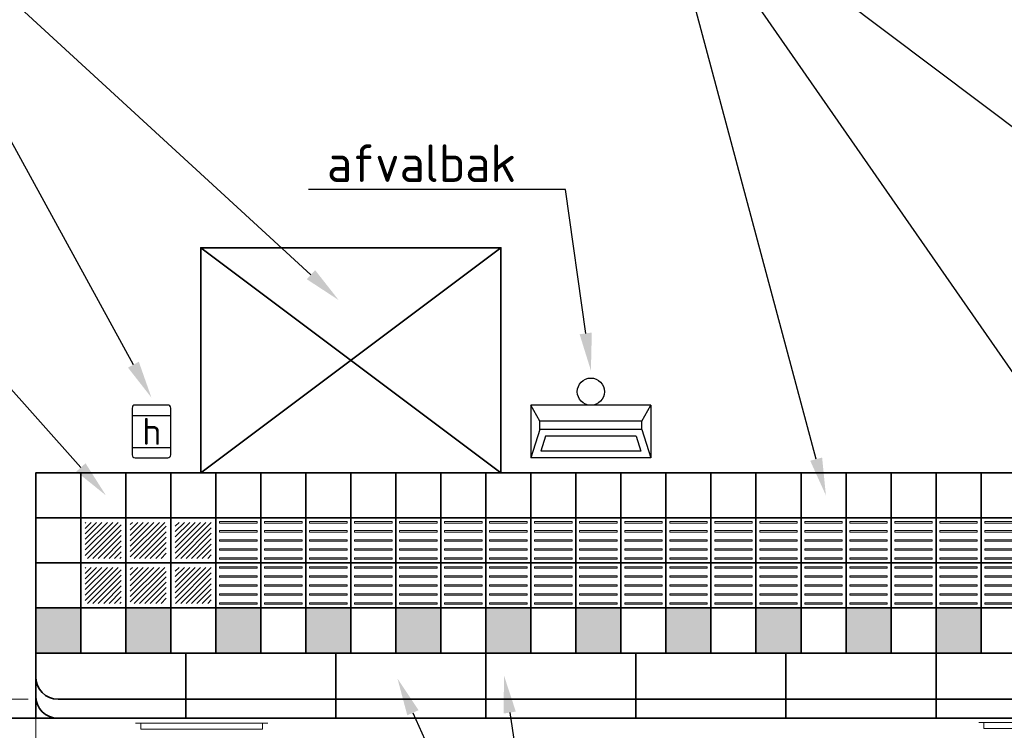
# Model space of a CAD drawing. Header units: metres. Extents: x -699 to 2316, y -1199 to 781.
# Tile 527 of 593: x 1160.99 to 1167.55, y -279.84 to -275.11. Entities that reach past the tile are written whole.
import ezdxf
from ezdxf import colors
from ezdxf.entities.mleader import LeaderData, LeaderLine
from ezdxf.enums import TextEntityAlignment as Align
from ezdxf.math import Vec2, Vec3

# ---------------------------------------------------------------- set-up
doc = ezdxf.new("R2010")
doc.units = ezdxf.units.M
doc.header["$PDMODE"] = 1
for name, color, linetype, lineweight in [('N-WE-IE-MEUBILAIR_WEGMEUBILAIR_ABRI-G', 7, 'Continuous', 35), ('N-WE-IE-MEUBILAIR_WEGMEUBILAIR_AFVALBAK-S-100', 7, 'Continuous', 25), ('N-WE-VH-KANTOPSLUITING-G', 251, 'Continuous', 35), ('N-WE-VH-KANTOPSLUITING_ELEMENT_PERRONBAND-G', 252, 'Continuous', 35), ('N-WE-VH-KANTVERHARDING-G', 210, 'Continuous', 35), ('N-WE-VH-VERHARDING_TEGEL-G', 252, 'Continuous', 35), ('N-WE-VW-HALTEPAAL-S-100', 7, 'Continuous', 25), ('X-XX-AL-AANKLEDING-G', 7, 'Continuous', 35), ('X-XX-AL-M', 7, 'Continuous', 18), ('X-XX-AL-T25', 7, 'Continuous', 25)]:
    doc.layers.add(name, color=color, linetype=linetype, lineweight=lineweight)
doc.styles.add('NLCS-ISO', font='NLCS-ISO.ttf')
doc.styles.add('NLCS-ISO-M100-T25', font='NLCS-ISO.ttf', dxfattribs={"height": 0.25})
doc.dimstyles.new('NLCS-M100-T25-PIJL_A_L2_H1', dxfattribs={"dimscale": 0.1, "dimtxt": 2.5, "dimasz": 2.5, "dimexe": 2, "dimexo": 2, "dimgap": 0.7, "dimtad": 1, "dimzin": 0, "dimdsep": 46, "dimtxsty": 'NLCS-ISO-M100-T25', "dimcen": 0, "dimdle": 2, "dimclrd": 256, "dimclre": 256, "dimclrt": 256, "dimadec": 1, "dimazin": 0, "dimtfac": 1, "dimtdec": 3, "dimtofl": 0, "dimtmove": 0, "dimatfit": 3, "dimfxl": 2, "dimtfillclr": 256, "dimtolj": 1, "dimtzin": 0, "dimlwd": -1, "dimlwe": -1, "dimarcsym": 0})

# ---------------------------------------------------------------- blocks, each defined once
blk = doc.blocks.new('bus12metertypetekening')
at = {"color": 253, "lineweight": 5}
for p, q in [((1.3162, 1.2814), (0.4362, 1.2814)), ((0.4702, 1.2414), (0.4702, 1.2814)), ((1.2822, 1.2414), (1.2822, 1.2814)), ((7.385, 1.2844), (6.055, 1.2844)), ((6.089, 1.2444), (6.089, 1.2844)), ((1.2822, 1.2414), (0.4702, 1.2414)), ((6.71, 1.2444), (6.089, 1.2444))]:
    blk.add_line(p, q, dxfattribs=at)
blk = doc.blocks.new('*D2279')
at = {"layer": 'Defpoints', "color": 0, "transparency": 16777216}
for p in [(1161.0991, -279.3265), (1173.0991, -279.7615), (1173.0991, -280.889)]:
    blk.add_point(p, dxfattribs=at)
at = {"layer": 'X-XX-AL-M', "transparency": 16777216}
for p, q in [((1161.0991, -279.5265), (1161.0991, -281.089)), ((1173.0991, -279.9615), (1173.0991, -281.089)), ((1161.3491, -280.889), (1172.8491, -280.889))]:
    blk.add_line(p, q, dxfattribs=at)
for points in [[(1161.3491, -280.8473), (1161.3491, -280.9307), (1161.0991, -280.889)], [(1172.8491, -280.8473), (1172.8491, -280.9307), (1173.0991, -280.889)]]:
    blk.add_solid(points, dxfattribs=at)
at = {"layer": 'X-XX-AL-M', "transparency": 16777216, "insert": (1167.1567, -280.694), "char_height": 0.25, "attachment_point": 5, "style": 'NLCS-ISO-M100-T25'}
blk.add_mtext('\\A1;12.00', dxfattribs=at)
blk = doc.blocks.new('*D2280')
at = {"layer": 'Defpoints', "color": 0, "transparency": 16777216}
for p in [(1159.0991, -279.7615), (1161.0991, -279.7615), (1159.0991, -280.889)]:
    blk.add_point(p, dxfattribs=at)
at = {"layer": 'X-XX-AL-M', "transparency": 16777216}
for p, q in [((1159.0991, -279.9615), (1159.0991, -281.089)), ((1161.0991, -279.9615), (1161.0991, -281.089)), ((1160.8491, -280.889), (1159.3491, -280.889))]:
    blk.add_line(p, q, dxfattribs=at)
for points in [[(1159.3491, -280.8473), (1159.3491, -280.9307), (1159.0991, -280.889)], [(1160.8491, -280.8473), (1160.8491, -280.9307), (1161.0991, -280.889)]]:
    blk.add_solid(points, dxfattribs=at)
at = {"layer": 'X-XX-AL-M', "transparency": 16777216, "insert": (1160.0991, -280.694), "char_height": 0.25, "attachment_point": 5, "style": 'NLCS-ISO-M100-T25'}
blk.add_mtext('\\A1;2.00', dxfattribs=at)
blk = doc.blocks.new('zwartwittegels')
at = {"layer": 'N-WE-VH-VERHARDING_TEGEL-G'}
blk.add_hatch(color=256, dxfattribs=at).paths.add_polyline_path([(-0.3, 0), (0, 0), (0, 0.3), (-0.3, 0.3)])
for points in [[(-0.3, 0), (0, 0), (0, 0.3), (-0.3, 0.3)], [(0, 0), (0.3, 0), (0.3, 0.3), (0, 0.3)]]:
    blk.add_lwpolyline(points, close=True)
blk = doc.blocks.new('tegelsgrijs')
for points in [[(-0.3, 0), (0, 0), (0, 0.3), (-0.3, 0.3)], [(0, 0), (0.3, 0), (0.3, 0.3), (0, 0.3)]]:
    blk.add_lwpolyline(points, close=True)
blk = doc.blocks.new('instapmarkering')
at = {"layer": 'N-WE-VH-VERHARDING_TEGEL-G', "lineweight": 9}
h = blk.add_hatch(dxfattribs=at)
h.set_pattern_fill('ANSI31', color=256, scale=0.008, style=0)
h.set_pattern_definition([(45, (-1022.894947, 281.797257), (-0.01796051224, 0.01796051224), [])])
h.paths.add_polyline_path([(-0.42, 0.27), (-0.18, 0.27), (-0.18, 0.03), (-0.42, 0.03)])
h = blk.add_hatch(dxfattribs=at)
h.set_pattern_fill('ANSI31', color=256, scale=0.008, style=0)
h.set_pattern_definition([(45, (-1023.194947, 281.797257), (-0.01796051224, 0.01796051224), [])])
h.paths.add_polyline_path([(-0.12, 0.27), (0.12, 0.27), (0.12, 0.03), (-0.12, 0.03)])
h = blk.add_hatch(dxfattribs=at)
h.set_pattern_fill('ANSI31', color=256, scale=0.008, style=0)
h.set_pattern_definition([(45, (-1023.494947, 281.797257), (-0.01796051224, 0.01796051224), [])])
h.paths.add_polyline_path([(0.18, 0.27), (0.42, 0.27), (0.42, 0.03), (0.18, 0.03)])
h = blk.add_hatch(dxfattribs=at)
h.set_pattern_fill('ANSI31', color=256, scale=0.008, style=0)
h.set_pattern_definition([(45, (-1022.894947, 281.497257), (-0.01796051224, 0.01796051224), [])])
h.paths.add_polyline_path([(-0.42, -0.03), (-0.18, -0.03), (-0.18, -0.27), (-0.42, -0.27)])
h = blk.add_hatch(dxfattribs=at)
h.set_pattern_fill('ANSI31', color=256, scale=0.008, style=0)
h.set_pattern_definition([(45, (-1023.194947, 281.497257), (-0.01796051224, 0.01796051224), [])])
h.paths.add_polyline_path([(-0.12, -0.03), (0.12, -0.03), (0.12, -0.27), (-0.12, -0.27)])
h = blk.add_hatch(dxfattribs=at)
h.set_pattern_fill('ANSI31', color=256, scale=0.008, style=0)
h.set_pattern_definition([(45, (-1023.494947, 281.497257), (-0.01796051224, 0.01796051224), [])])
h.paths.add_polyline_path([(0.18, -0.03), (0.42, -0.03), (0.42, -0.27), (0.18, -0.27)])
at = {"layer": 'N-WE-VH-VERHARDING_TEGEL-G'}
for points in [[(-0.15, 0), (-0.45, 0), (-0.45, 0.3), (-0.15, 0.3)], [(0.15, 0), (-0.15, 0), (-0.15, 0.3), (0.15, 0.3)], [(0.45, 0), (0.15, 0), (0.15, 0.3), (0.45, 0.3)], [(-0.15, -0.3), (-0.45, -0.3), (-0.45, 0), (-0.15, 0)], [(0.15, -0.3), (-0.15, -0.3), (-0.15, 0), (0.15, 0)], [(0.45, -0.3), (0.15, -0.3), (0.15, 0), (0.45, 0)]]:
    blk.add_lwpolyline(points, close=True, dxfattribs=at)
blk = doc.blocks.new('geleiderlijn')
for points in [[(0, 0), (0.3, 0), (0.3, 0.3), (0, 0.3)], [(0, -0.3), (0.3, -0.3), (0.3, 0), (0, 0)]]:
    blk.add_lwpolyline(points, close=True)
at = {"lineweight": 9}
for points in [[(0.025, 0.265), (0.275, 0.265), (0.275, 0.275), (0.025, 0.275)], [(0.025, 0.205), (0.275, 0.205), (0.275, 0.215), (0.025, 0.215)], [(0.025, 0.145), (0.275, 0.145), (0.275, 0.155), (0.025, 0.155)], [(0.025, 0.085), (0.275, 0.085), (0.275, 0.095), (0.025, 0.095)], [(0.025, 0.025), (0.275, 0.025), (0.275, 0.035), (0.025, 0.035)], [(0.025, -0.035), (0.275, -0.035), (0.275, -0.025), (0.025, -0.025)], [(0.025, -0.095), (0.275, -0.095), (0.275, -0.085), (0.025, -0.085)], [(0.025, -0.155), (0.275, -0.155), (0.275, -0.145), (0.025, -0.145)], [(0.025, -0.215), (0.275, -0.215), (0.275, -0.205), (0.025, -0.205)], [(0.025, -0.275), (0.275, -0.275), (0.275, -0.265), (0.025, -0.265)]]:
    blk.add_lwpolyline(points, close=True, dxfattribs=at)
blk = doc.blocks.new('LPP_03')
at = {"layer": 'N-WE-VH-KANTOPSLUITING_ELEMENT_PERRONBAND-G', "color": 7}
blk.add_lwpolyline([(0, 1.2), (3, 1.2), (3, 0), (0, 0)], close=True, dxfattribs=at)
at = {"layer": 'N-WE-VH-KANTOPSLUITING_ELEMENT_PERRONBAND-G'}
for name, p in [('tegelsgrijs', (0.3, 0.9)), ('tegelsgrijs', (0.9, 0.9)), ('tegelsgrijs', (1.5, 0.9)), ('tegelsgrijs', (2.1, 0.9)), ('tegelsgrijs', (2.7, 0.9)), ('instapmarkering', (0.75, 0.6)), ('zwartwittegels', (0.3, 0)), ('zwartwittegels', (0.9, 0)), ('zwartwittegels', (1.5, 0)), ('zwartwittegels', (2.1, 0)), ('zwartwittegels', (2.7, 0))]:
    blk.add_blockref(name, p, dxfattribs=at)
at = {"layer": 'N-WE-VH-KANTOPSLUITING_ELEMENT_PERRONBAND-G', "rotation": 90}
blk.add_blockref('tegelsgrijs', (0.3, 0.6), dxfattribs=at)
at = {"layer": 'N-WE-VH-KANTOPSLUITING_ELEMENT_PERRONBAND-G', "xscale": -1}
for p in [(1.5, 0.6), (1.8, 0.6), (2.1, 0.6), (2.4, 0.6), (2.7, 0.6), (3, 0.6)]:
    blk.add_blockref('geleiderlijn', p, dxfattribs=at)
blk = doc.blocks.new('LPP_02')
at = {"layer": 'N-WE-VH-VERHARDING_TEGEL-G', "color": 7}
blk.add_lwpolyline([(0, 1.2), (3, 1.2), (3, 0), (0, 0)], close=True, dxfattribs=at)
at = {"layer": 'N-WE-VH-VERHARDING_TEGEL-G'}
for name, p in [('tegelsgrijs', (0.3, 0.9)), ('tegelsgrijs', (0.9, 0.9)), ('tegelsgrijs', (1.5, 0.9)), ('tegelsgrijs', (2.1, 0.9)), ('tegelsgrijs', (2.7, 0.9)), ('zwartwittegels', (0.3, 0)), ('zwartwittegels', (0.9, 0)), ('zwartwittegels', (1.5, 0)), ('zwartwittegels', (2.1, 0)), ('zwartwittegels', (2.7, 0))]:
    blk.add_blockref(name, p, dxfattribs=at)
at = {"layer": 'N-WE-VH-VERHARDING_TEGEL-G', "xscale": -1}
for p in [(0.3, 0.6), (0.6, 0.6), (0.9, 0.6), (1.2, 0.6), (1.5, 0.6), (1.8, 0.6), (2.1, 0.6), (2.4, 0.6), (2.7, 0.6), (3, 0.6)]:
    blk.add_blockref('geleiderlijn', p, dxfattribs=at)
blk = doc.blocks.new('perron-04')
at = {"layer": 'N-WE-VH-KANTOPSLUITING-G'}
for p, q in [((-15, 0.435), (0, 0.435)), ((-15, 0.435), (-15, 0)), ((-14, 0.435), (-14, 0)), ((-13, 0.435), (-13, 0)), ((-12, 0.435), (-12, 0)), ((-11, 0.435), (-11, 0)), ((-10, 0.435), (-10, 0)), ((-9, 0.435), (-9, 0)), ((-14.85, 0.127), (-11, 0.127)), ((0, 0.127), (-11, 0.127)), ((-15, 0), (-11, 0)), ((0, 0), (-11, 0))]:
    blk.add_line(p, q, dxfattribs=at)
for centre in [(-14.85, 0.277), (-14.85, 0.15)]:
    blk.add_arc(centre, 0.15, 180, 270, dxfattribs=at)
at = {"layer": 'N-WE-VH-VERHARDING_TEGEL-G'}
for name, p in [('LPP_03', (-15, 0.435)), ('LPP_02', (-12, 0.435)), ('LPP_02', (-9, 0.435))]:
    blk.add_blockref(name, p, dxfattribs=at)
blk = doc.blocks.new('*D2294')
at = {"layer": 'Defpoints', "color": 0, "transparency": 16777216}
for p in [(1160.1526, -278.1265), (1161.0991, -278.1265), (1161.0991, -279.7615)]:
    blk.add_point(p, dxfattribs=at)
at = {"layer": 'X-XX-AL-M', "transparency": 16777216}
for p, q in [((1160.8991, -278.1265), (1159.9526, -278.1265)), ((1160.1526, -279.5115), (1160.1526, -278.3765)), ((1160.8991, -279.7615), (1159.9526, -279.7615))]:
    blk.add_line(p, q, dxfattribs=at)
for points in [[(1160.1109, -278.3765), (1160.1942, -278.3765), (1160.1526, -278.1265)], [(1160.1109, -279.5115), (1160.1942, -279.5115), (1160.1526, -279.7615)]]:
    blk.add_solid(points, dxfattribs=at)
at = {"layer": 'X-XX-AL-M', "transparency": 16777216, "insert": (1159.9576, -278.944), "char_height": 0.25, "attachment_point": 5, "rotation": 90, "style": 'NLCS-ISO-M100-T25'}
blk.add_mtext('\\A1;1.64', dxfattribs=at)
blk = doc.blocks.new('*D2295')
at = {"layer": 'Defpoints', "color": 0, "transparency": 16777216}
for p in [(1160.706, -278.1265), (1161.0991, -278.1265), (1161.2491, -279.6345)]:
    blk.add_point(p, dxfattribs=at)
at = {"layer": 'X-XX-AL-M', "transparency": 16777216}
for p, q in [((1160.8991, -278.1265), (1160.506, -278.1265)), ((1160.706, -279.3845), (1160.706, -278.3765)), ((1161.0491, -279.6345), (1160.506, -279.6345))]:
    blk.add_line(p, q, dxfattribs=at)
for points in [[(1160.6644, -278.3765), (1160.7477, -278.3765), (1160.706, -278.1265)], [(1160.6644, -279.3845), (1160.7477, -279.3845), (1160.706, -279.6345)]]:
    blk.add_solid(points, dxfattribs=at)
at = {"layer": 'X-XX-AL-M', "transparency": 16777216, "insert": (1160.511, -278.8805), "char_height": 0.25, "attachment_point": 5, "rotation": 90, "style": 'NLCS-ISO-M100-T25'}
blk.add_mtext('\\A1;1.51', dxfattribs=at)
blk = doc.blocks.new('SVW-HALTEPAAL-SO')
for p, q in [((-1.286, 1.063), (1.286, 1.063)), ((-1.286, -1.063), (1.286, -1.063))]:
    blk.add_line(p, q)
blk.add_lwpolyline([(-1.09, -1.757), (1.09, -1.757, 0.414214), (1.286, -1.561), (1.286, 1.561, 0.414214), (1.09, 1.757), (-1.09, 1.757, 0.414214), (-1.286, 1.561), (-1.286, -1.561, 0.414214)], format="xyb", close=True)
at = {"lineweight": 18, "style": 'NLCS-ISO'}
blk.add_text('h', height=1.8, dxfattribs=at).set_placement((0.019, 0.006), align=Align.MIDDLE_CENTER)
blk = doc.blocks.new('SIE-WEG_AFVALBAK_TYPE_02')
at = {"linetype": 'Continuous'}
for p, q in [((0.4, -0.0908), (-0.4, -0.0908)), ((-0.34, -0.1953), (-0.4, -0.0908)), ((0.34, -0.1953), (0.4, -0.0908)), ((0.34, -0.1953), (-0.34, -0.1953)), ((-0.34, -0.2524), (-0.34, -0.1953)), ((0.34, -0.2524), (0.34, -0.1953)), ((-0.34, -0.2524), (-0.4, -0.4408)), ((0.34, -0.2524), (-0.34, -0.2524)), ((0.34, -0.2524), (0.4, -0.4408)), ((-0.3017, -0.2969), (-0.3335, -0.3966)), ((0.3017, -0.2969), (-0.3017, -0.2969)), ((0.3017, -0.2969), (0.3335, -0.3966)), ((0.4, -0.4408), (-0.4, -0.4408)), ((0.3335, -0.3966), (-0.3335, -0.3966))]:
    blk.add_line(p, q, dxfattribs=at)
for p, q in [((-0.4, -0.0908), (-0.4, -0.4408)), ((0.4, -0.0908), (0.4, -0.4408))]:
    blk.add_line(p, q)
blk.add_circle((0, 0), 0.0908, dxfattribs=at)

msp = doc.modelspace()

# ---------------------------------------------------------------- linework, layer by layer
at = {"layer": 'N-WE-VH-KANTVERHARDING-G'}
msp.add_line((1159.0991, -279.7615), (1183.0991, -279.7615), dxfattribs=at)

# ---------------------------------------------------------------- block references
at = {"layer": 'N-WE-IE-MEUBILAIR_WEGMEUBILAIR_AFVALBAK-S-100'}
msp.add_blockref('SIE-WEG_AFVALBAK_TYPE_02', (1164.7991, -277.5857), dxfattribs=at)
at = {"layer": 'N-WE-VW-HALTEPAAL-S-100', "xscale": 0.1, "yscale": 0.1, "zscale": 0.1}
msp.add_blockref('SVW-HALTEPAAL-SO', (1161.8705, -277.8508), dxfattribs=at)
at = {"layer": 'X-XX-AL-AANKLEDING-G'}
msp.add_blockref('bus12metertypetekening', (1161.3289, -281.0745), dxfattribs=at)

# ---------------------------------------------------------------- dimensions: what is measured, and where the dimension line sits
at = {"layer": 'X-XX-AL-M'}
dim = msp.add_linear_dim(base=(1173.0991, -280.889), p1=(1161.0991, -279.3265), p2=(1173.0991, -279.7615), dimstyle='NLCS-M100-T25-PIJL_A_L2_H1', dxfattribs=at)
dim.commit()
dim.dimension.update_dxf_attribs({"geometry": '*D2279', "text_midpoint": (1167.1567, -280.889), "dimtype": 160})
dim = msp.add_linear_dim(base=(1159.0991, -280.889), p1=(1161.0991, -279.7615), p2=(1159.0991, -279.7615), dimstyle='NLCS-M100-T25-PIJL_A_L2_H1', dxfattribs=at)
dim.commit()
dim.dimension.update_dxf_attribs({"geometry": '*D2280', "text_midpoint": (1160.0991, -280.694)})

# ---------------------------------------------------------------- leaders
at = {"layer": 'X-XX-AL-T25'}
ml = msp.add_multileader_mtext('Standard', dxfattribs=at)
ml.set_content('abri, incl. betonplaat', color=256, style='NLCS-ISO-M100-T25')
ml.set_leader_properties(color=256, linetype='ByLayer', lineweight=-1)
ml.build(insert=Vec2(0, 0))
ml.multileader.update_dxf_attribs({"text_left_attachment_type": 5, "text_right_attachment_type": 5, "dogleg_length": 0.25, "arrow_head_size": 0.25})
ctx = ml.context
ctx.base_point, ctx.char_height, ctx.arrow_head_size, ctx.landing_gap_size, ctx.plane_origin = Vec3(1157.4001, -274.981), 0.25, 0.25, 0.09, Vec3(218.3263, -37.7881)
ctx.left_attachment, ctx.right_attachment = 5, 5
notes = []
notes.append((ctx, [(1, (1, 1, 0), (1160.9426, -274.981), (-1, 0), 0.25, [(0, [(1163.1179, -276.9753)], 0, [])])]))
ctx.mtext.insert, ctx.mtext.flow_direction = Vec3(1157.4901, -274.656), 5
ml = msp.add_multileader_mtext('Standard', dxfattribs=at)
ml.set_content('haltepaal', color=256, style='NLCS-ISO-M100-T25')
ml.set_leader_properties(color=256, linetype='ByLayer', lineweight=-1)
ml.build(insert=Vec2(0, 0))
ml.multileader.update_dxf_attribs({"text_left_attachment_type": 5, "text_right_attachment_type": 5, "dogleg_length": 0.25, "arrow_head_size": 0.25})
ctx = ml.context
ctx.base_point, ctx.char_height, ctx.arrow_head_size, ctx.landing_gap_size, ctx.plane_origin = Vec3(1158.9655, -275.5718), 0.25, 0.25, 0.09, Vec3(217.7388, -38.3378)
ctx.left_attachment, ctx.right_attachment = 5, 5
notes.append((ctx, [(1, (1, 1, 0), (1160.7455, -275.5718), (-1, 0), 0.25, [(0, [(1161.8705, -277.6251)], 0, [])])]))
ctx.mtext.insert, ctx.mtext.flow_direction = Vec3(1159.0555, -275.2468), 5
ml = msp.add_multileader_mtext('Standard', dxfattribs=at)
ml.set_content('afvalbak', color=256, style='NLCS-ISO-M100-T25')
ml.set_leader_properties(color=256, linetype='ByLayer', lineweight=-1)
ml.build(insert=Vec2(0, 0))
ml.multileader.update_dxf_attribs({"text_left_attachment_type": 5, "text_right_attachment_type": 5, "dogleg_length": 0.25, "arrow_head_size": 0.25})
ctx = ml.context
ctx.base_point, ctx.char_height, ctx.arrow_head_size, ctx.landing_gap_size, ctx.plane_origin = Vec3(1162.9502, -276.2388), 0.25, 0.25, 0.09, Vec3(221.6493, -37.2587)
ctx.left_attachment, ctx.right_attachment = 5, 5
notes.append((ctx, [(1, (1, 1, 0), (1164.6302, -276.2388), (-1, 0), 0.25, [(0, [(1164.7991, -277.445)], 0, [])])]))
ctx.mtext.insert, ctx.mtext.flow_direction = Vec3(1163.0402, -275.9388), 5
for ctx, leaders in notes:
    for number, flags, end, landing, length, lines in leaders:
        leader = LeaderData()
        leader.index, (leader.has_last_leader_line, leader.has_dogleg_vector, leader.attachment_direction) = number, flags
        leader.last_leader_point, leader.dogleg_vector, leader.dogleg_length = Vec3(end), Vec3(landing), length
        for number, points, colour, breaks in lines:
            line = LeaderLine()
            line.index, line.vertices, line.color, line.breaks = number, Vec3.list(points), colors.encode_raw_color(colour), breaks
            leader.lines.append(line)
        ctx.leaders.append(leader)

# ---------------------------------------------------------------- next in the draw order: leaders
ml = msp.add_multileader_mtext('Standard', dxfattribs=at)
ml.set_content('profil perronband (1,00x0,435x0,33m)\\P11x basiselement, 1x eindband en 3 entree-elementen', color=256, style='NLCS-ISO-M100-T25')
ml.set_leader_properties(color=256, linetype='ByLayer', lineweight=-1)
ml.build(insert=Vec2(0, 0))
ml.multileader.update_dxf_attribs({"text_left_attachment_type": 5, "text_right_attachment_type": 5, "dogleg_length": 0.25, "arrow_head_size": 0.25})
ctx = ml.context
ctx.base_point, ctx.char_height, ctx.arrow_head_size, ctx.landing_gap_size, ctx.plane_origin = Vec3(1164.8477, -281.9061), 0.25, 0.25, 0.09, Vec3(221.7376, -43.212)
ctx.left_attachment, ctx.right_attachment = 5, 5
notes = []
notes.append((ctx, [(0, (1, 1, 0), (1164.5977, -281.9061), (1, 0), 0.25, [(0, [(1164.2198, -279.4762)], 0, [])])]))
ctx.mtext.insert, ctx.mtext.flow_direction = Vec3(1164.9377, -281.1644), 5
ctx.mtext.has_bg_fill, ctx.mtext.bg_color, ctx.mtext.bg_scale_factor, ctx.mtext.bg_transparency, ctx.mtext.use_window_bg_color = 1, -1027028792, 1.5, 0, 1
for ctx, leaders in notes:
    for number, flags, end, landing, length, lines in leaders:
        leader = LeaderData()
        leader.index, (leader.has_last_leader_line, leader.has_dogleg_vector, leader.attachment_direction) = number, flags
        leader.last_leader_point, leader.dogleg_vector, leader.dogleg_length = Vec3(end), Vec3(landing), length
        for number, points, colour, breaks in lines:
            line = LeaderLine()
            line.index, line.vertices, line.color, line.breaks = number, Vec3.list(points), colors.encode_raw_color(colour), breaks
            leader.lines.append(line)
        ctx.leaders.append(leader)

# ---------------------------------------------------------------- next in the draw order: leaders
ml = msp.add_multileader_mtext('Standard', dxfattribs=at)
ml.set_content(' ', color=256, style='NLCS-ISO-M100-T25')
ml.set_leader_properties(color=256, linetype='ByLayer', lineweight=-1)
ml.build(insert=Vec2(0, 0))
ml.multileader.update_dxf_attribs({"text_left_attachment_type": 5, "text_right_attachment_type": 5, "dogleg_length": 0.25, "arrow_head_size": 0.25})
ctx = ml.context
ctx.base_point, ctx.char_height, ctx.arrow_head_size, ctx.landing_gap_size, ctx.plane_origin = Vec3(1164.8477, -281.9061), 0.25, 0.25, 0.09, Vec3(220.0124, -42.7422)
ctx.left_attachment, ctx.right_attachment = 5, 5
notes = []
notes.append((ctx, [(0, (1, 1, 0), (1164.5977, -281.9061), (1, 0), 0.25, [(0, [(1163.5101, -279.4965)], 0, [])])]))
ctx.mtext.insert, ctx.mtext.flow_direction = Vec3(1164.9377, -281.6561), 5
for ctx, leaders in notes:
    for number, flags, end, landing, length, lines in leaders:
        leader = LeaderData()
        leader.index, (leader.has_last_leader_line, leader.has_dogleg_vector, leader.attachment_direction) = number, flags
        leader.last_leader_point, leader.dogleg_vector, leader.dogleg_length = Vec3(end), Vec3(landing), length
        for number, points, colour, breaks in lines:
            line = LeaderLine()
            line.index, line.vertices, line.color, line.breaks = number, Vec3.list(points), colors.encode_raw_color(colour), breaks
            leader.lines.append(line)
        ctx.leaders.append(leader)

# ---------------------------------------------------------------- next in the draw order: block references
msp.add_blockref('perron-04', (1176.0991, -279.7615))

# ---------------------------------------------------------------- next in the draw order: linework, layer by layer
at = {"layer": 'N-WE-IE-MEUBILAIR_WEGMEUBILAIR_ABRI-G'}
for p, q in [((1162.1991, -278.1265), (1164.1991, -276.6265)), ((1162.1991, -276.6265), (1164.1991, -278.1265))]:
    msp.add_line(p, q, dxfattribs=at)
msp.add_lwpolyline([(1162.1991, -278.1265), (1164.1991, -278.1265), (1164.1991, -276.6265), (1162.1991, -276.6265)], close=True, dxfattribs=at)

# ---------------------------------------------------------------- next in the draw order: dimensions: what is measured, and where the dimension line sits
at = {"layer": 'X-XX-AL-M'}
for base, p1, p2, picture, middle in [((1160.1525594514, -278.1264701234), (1161.0991152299, -279.7614701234), (1161.0991152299, -278.1264701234), '*D2294', (1159.9575594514, -278.9439701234)), ((1160.706, -278.1265), (1161.2491, -279.6345), (1161.0991, -278.1265), '*D2295', (1160.511, -278.8805))]:
    dim = msp.add_linear_dim(base=base, p1=p1, p2=p2, angle=90, dimstyle='NLCS-M100-T25-PIJL_A_L2_H1', dxfattribs=at)
    dim.commit()
    dim.dimension.update_dxf_attribs({"geometry": picture, "text_midpoint": middle})

# ---------------------------------------------------------------- next in the draw order: leaders
at = {"layer": 'X-XX-AL-T25'}
ml = msp.add_multileader_mtext('Standard', dxfattribs=at)
ml.set_content('Leicon busperronplaat (3,00x1,20x0,14m) \\Pmet zwart-wit markering en gidslijn', color=256, style='NLCS-ISO-M100-T25')
ml.set_leader_properties(color=256, linetype='ByLayer', lineweight=-1)
ml.build(insert=Vec2(0, 0))
ml.multileader.update_dxf_attribs({"text_left_attachment_type": 5, "text_right_attachment_type": 5, "dogleg_length": 0.25, "arrow_head_size": 0.25})
ctx = ml.context
ctx.base_point, ctx.char_height, ctx.arrow_head_size, ctx.landing_gap_size, ctx.plane_origin = Vec3(1158.7829, -274.0276), 0.25, 0.25, 0.09, Vec3(228.9253, -32.7658)
ctx.left_attachment, ctx.right_attachment = 5, 5
notes = []
notes.append((ctx, [(1, (1, 1, 0), (1165.2254, -274.0276), (-1, 0), 0.25, [(0, [(1166.365, -278.2765)], 0, [])])]))
ctx.mtext.insert, ctx.mtext.flow_direction = Vec3(1158.8729, -273.2609), 5
ml = msp.add_multileader_mtext('Standard', dxfattribs=at)
ml.set_content(' ', color=256, style='NLCS-ISO-M100-T25')
ml.set_leader_properties(color=256, linetype='ByLayer', lineweight=-1)
ml.build(insert=Vec2(0, 0))
ml.multileader.update_dxf_attribs({"text_left_attachment_type": 5, "text_right_attachment_type": 5, "dogleg_length": 0.25, "arrow_head_size": 0.25})
ctx = ml.context
ctx.base_point, ctx.char_height, ctx.arrow_head_size, ctx.landing_gap_size, ctx.plane_origin = Vec3(1164.6454, -274.0276), 0.25, 0.25, 0.09, Vec3(233.0675, -32.7658)
ctx.left_attachment, ctx.right_attachment = 5, 5
notes.append((ctx, [(1, (1, 1, 0), (1165.2254, -274.0276), (-1, 0), 0.25, [(0, [(1168.1785, -278.2765)], 0, [])])]))
ctx.mtext.insert, ctx.mtext.flow_direction = Vec3(1164.7354, -273.7776), 5
ml = msp.add_multileader_mtext('Standard', dxfattribs=at)
ml.set_content(' ', color=256, style='NLCS-ISO-M100-T25')
ml.set_leader_properties(color=256, linetype='ByLayer', lineweight=-1)
ml.build(insert=Vec2(0, 0))
ml.multileader.update_dxf_attribs({"text_left_attachment_type": 5, "text_right_attachment_type": 5, "dogleg_length": 0.25, "arrow_head_size": 0.25})
ctx = ml.context
ctx.base_point, ctx.char_height, ctx.arrow_head_size, ctx.landing_gap_size, ctx.plane_origin = Vec3(1164.6454, -274.0276), 0.25, 0.25, 0.09, Vec3(233.0675, -32.7658)
ctx.left_attachment, ctx.right_attachment = 5, 5
notes.append((ctx, [(1, (1, 1, 0), (1165.2254, -274.0276), (-1, 0), 0.25, [(0, [(1170.8603, -278.2765)], 0, [])])]))
ctx.mtext.insert, ctx.mtext.flow_direction = Vec3(1164.7354, -273.7776), 5
ml = msp.add_multileader_mtext('Standard', dxfattribs=at)
ml.set_content('Leicon busperronplaat (3,00x1,20x0,14m) met zwart-wit \\Pmarkering, gidslijn en instapmarkering: 6x aluminium klanktegels\\P0,30x0,30m kleur titaan met gladde bovenkant voorzien van anti-slip', color=256, style='NLCS-ISO-M100-T25')
ml.set_leader_properties(color=256, linetype='ByLayer', lineweight=-1)
ml.build(insert=Vec2(0, 0))
ml.multileader.update_dxf_attribs({"text_left_attachment_type": 5, "text_right_attachment_type": 5, "dogleg_length": 0.25, "arrow_head_size": 0.25})
ctx = ml.context
ctx.base_point, ctx.char_height, ctx.arrow_head_size, ctx.landing_gap_size, ctx.plane_origin = Vec3(1149.6517, -277.2853), 0.25, 0.25, 0.09, Vec3(216.2701, -40.0908)
ctx.left_attachment, ctx.right_attachment = 5, 5
notes.append((ctx, [(1, (1, 1, 0), (1160.6817, -277.2853), (-1, 0), 0.25, [(0, [(1161.5673, -278.2765)], 0, [])])]))
ctx.mtext.insert, ctx.mtext.flow_direction = Vec3(1149.7417, -276.1019), 5
for ctx, leaders in notes:
    for number, flags, end, landing, length, lines in leaders:
        leader = LeaderData()
        leader.index, (leader.has_last_leader_line, leader.has_dogleg_vector, leader.attachment_direction) = number, flags
        leader.last_leader_point, leader.dogleg_vector, leader.dogleg_length = Vec3(end), Vec3(landing), length
        for number, points, colour, breaks in lines:
            line = LeaderLine()
            line.index, line.vertices, line.color, line.breaks = number, Vec3.list(points), colors.encode_raw_color(colour), breaks
            leader.lines.append(line)
        ctx.leaders.append(leader)

doc.saveas('drawing.dxf')
